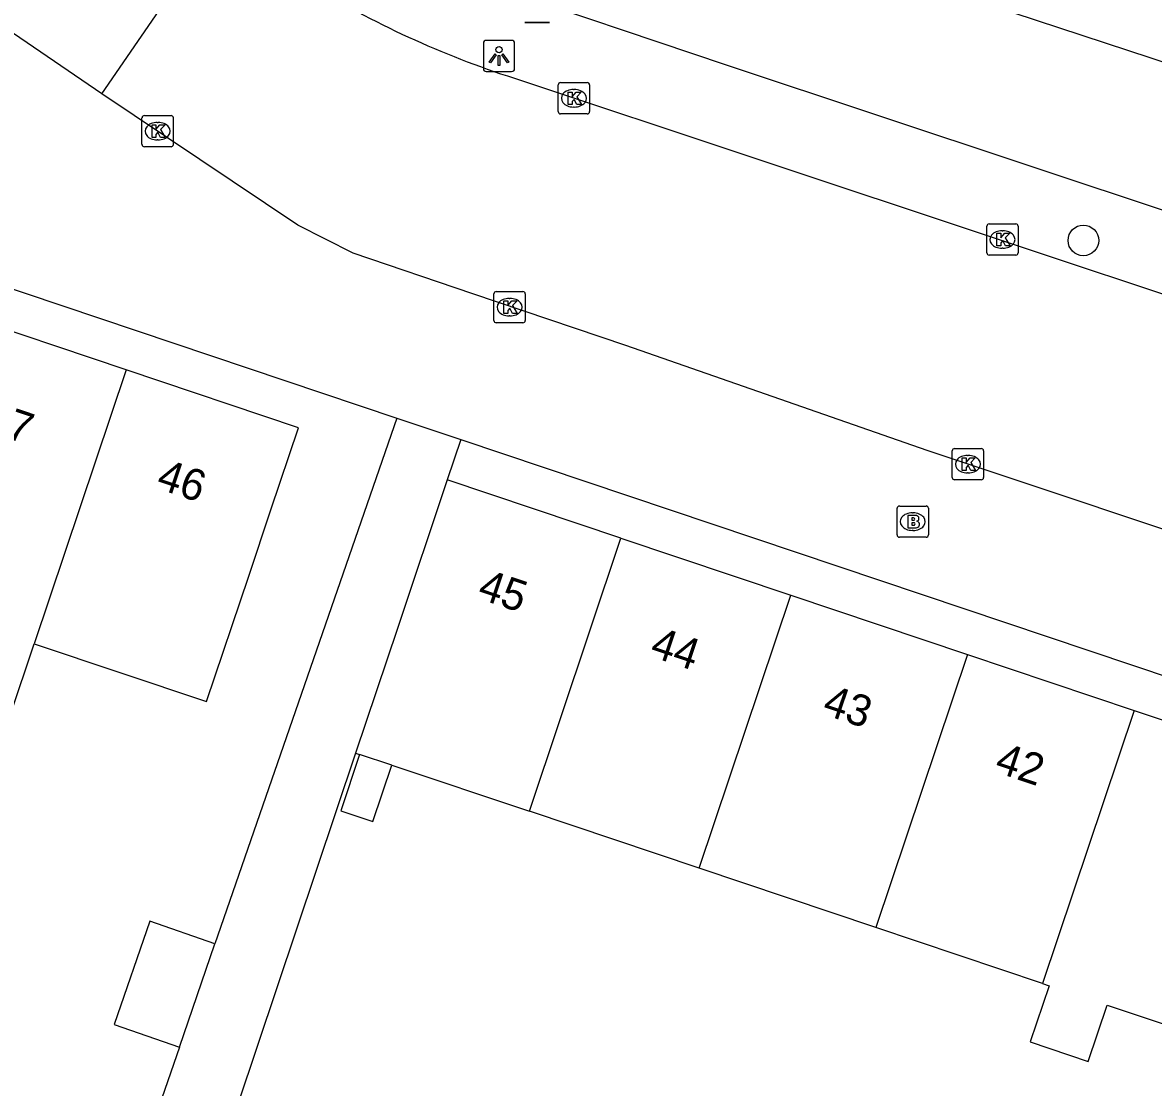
# Model space of a CAD drawing. Extents: x 158087 to 159494, y 382905 to 383981.
# Drawn here: x 158671.19 to 158707.31, y 383393.36 to 383427.38 of the extents above; entities that cross this region are included whole.
import ezdxf

# ---------------------------------------------------------------- set-up
doc = ezdxf.new("R2010")
doc.units = 0
for name, color, linetype in [('IMGEO_Afvalbak', 7, 'Continuous'), ('IMGEO_Boom', 7, 'Continuous'), ('IMGEO_Brandkraan', 7, 'Continuous'), ('IMGEO_Groenvoorziening', 7, 'Continuous'), ('IMGEO_Hek', 7, 'Continuous'), ('IMGEO_Kolk', 7, 'Continuous'), ('IMGEO_Lichtpunt', 7, 'Continuous'), ('IMGEO_Pand', 7, 'Continuous'), ('IMGEO_Pand_nummerreeks', 7, 'Continuous'), ('IMGEO_Rijbaan_lokaal_open', 7, 'Continuous'), ('IMGEO_Voetpad_open', 7, 'Continuous')]:
    doc.layers.add(name, color=color, linetype=linetype)

msp = doc.modelspace()

# ---------------------------------------------------------------- linework, layer by layer
at = {"layer": 'IMGEO_Afvalbak'}
for p, q in [((158688.019, 383427.378), (158687.229, 383427.378)), ((158687.229, 383427.378), (158688.019, 383427.378))]:
    msp.add_line(p, q, dxfattribs=at)
at = {"layer": 'IMGEO_Boom'}
msp.add_circle((158705.07, 383420.42), 0.489, dxfattribs=at)
at = {"layer": 'IMGEO_Brandkraan'}
for p, q in [((158699.119, 383411.01), (158699.119, 383411.862)), ((158699.194, 383411.936), (158700.046, 383411.936)), ((158700.12, 383411.862), (158700.12, 383411.01)), ((158699.607, 383411.716), (158699.632, 383411.716)), ((158699.63, 383411.156), (158699.605, 383411.156)), ((158700.046, 383410.936), (158699.194, 383410.936))]:
    msp.add_line(p, q, dxfattribs=at)
for points in [[(158699.119, 383411.01), (158699.119, 383411.862)], [(158699.194, 383411.936), (158700.046, 383411.936)], [(158700.12, 383411.862), (158700.12, 383411.01)], [(158699.467, 383411.636), (158699.467, 383411.236), (158699.68, 383411.236)], [(158699.698, 383411.636), (158699.467, 383411.636)], [(158699.646, 383411.555), (158699.592, 383411.555), (158699.592, 383411.479)], [(158699.592, 383411.479), (158699.645, 383411.479)], [(158699.654, 383411.403), (158699.592, 383411.403), (158699.592, 383411.322)], [(158699.592, 383411.322), (158699.654, 383411.322)], [(158700.046, 383410.936), (158699.194, 383410.936)]]:
    msp.add_lwpolyline(points, dxfattribs=at)
for centre, radius, start, end in [((158699.196, 383411.86), 0.0765, 91.552, 178.448), ((158699.196, 383411.86), 0.0765, 91.552, 178.448), ((158700.044, 383411.86), 0.0765, 1.552, 88.448), ((158700.044, 383411.86), 0.0765, 1.552, 88.448), ((158699.647, 383411.517), 0.0379, 267.8285, 90.9355), ((158699.702, 383411.491), 0.145, 59.4692, 91.5367), ((158699.727, 383411.538), 0.0922, 285.5137, 58.1501), ((158699.655, 383411.362), 0.0404, 269.8759, 90.5077), ((158699.686, 383411.487), 0.251, 268.6676, 293.5347), ((158699.732, 383411.346), 0.105, 301.3115, 78.989), ((158699.196, 383411.012), 0.0765, 181.552, 268.448), ((158699.196, 383411.012), 0.0765, 181.552, 268.448), ((158700.044, 383411.012), 0.0765, 271.552, 358.448), ((158700.044, 383411.012), 0.0765, 271.552, 358.448)]:
    msp.add_arc(centre, radius, start, end, dxfattribs=at)
for centre, major_axis, ratio, start_param, end_param in [((158699.606, 383411.436), (-0.387, 0.002), 0.722429, 4.712389, 7.853982), ((158699.631, 383411.436), (-0.39, 0.002), 0.717154, 1.570796, 4.712389)]:
    msp.add_ellipse(centre, major_axis=major_axis, ratio=ratio, start_param=start_param, end_param=end_param, dxfattribs=at)
at = {"layer": 'IMGEO_Groenvoorziening'}
msp.add_lwpolyline([(158718.224, 383422.637), (158687.459, 383432.748), (158687.027, 383441.888), (158686.843, 383445.786)], dxfattribs=at)
at = {"layer": 'IMGEO_Hek'}
msp.add_lwpolyline([(158721.882, 383536.526), (158722.472, 383536.99), (158728.916, 383528.2), (158730.109, 383503.121), (158730.202, 383501.168), (158730.631, 383492.144), (158730.95, 383485.444), (158733.043, 383446.788), (158734.075, 383427.729), (158734.64, 383417.304), (158721.269, 383421.648), (158719.842, 383422.111), (158718.224, 383422.637), (158687.459, 383432.748), (158686.843, 383445.786), (158684.731, 383490.506), (158683.965, 383506.714), (158692.273, 383513.247), (158691.131, 383514.699)], dxfattribs=at)
at = {"layer": 'IMGEO_Kolk'}
for p, q in [((158688.295, 383424.535), (158688.295, 383425.387)), ((158688.37, 383425.461), (158689.222, 383425.461)), ((158688.783, 383425.241), (158688.808, 383425.241)), ((158689.296, 383425.387), (158689.296, 383424.535)), ((158689.222, 383424.461), (158688.37, 383424.461)), ((158688.806, 383424.681), (158688.781, 383424.681)), ((158675, 383423.484), (158675, 383424.336)), ((158675.075, 383424.41), (158675.927, 383424.41)), ((158675.488, 383424.19), (158675.513, 383424.19)), ((158676.001, 383424.336), (158676.001, 383423.484)), ((158675.927, 383423.41), (158675.075, 383423.41)), ((158675.511, 383423.63), (158675.486, 383423.63)), ((158701.985, 383420.023), (158701.985, 383420.875)), ((158702.06, 383420.949), (158702.912, 383420.949)), ((158702.986, 383420.875), (158702.986, 383420.023)), ((158702.473, 383420.729), (158702.498, 383420.729)), ((158702.496, 383420.169), (158702.471, 383420.169)), ((158702.912, 383419.949), (158702.06, 383419.949)), ((158686.241, 383417.863), (158686.241, 383418.715)), ((158686.316, 383418.789), (158687.168, 383418.789)), ((158687.242, 383418.715), (158687.242, 383417.863)), ((158686.729, 383418.569), (158686.754, 383418.569)), ((158686.752, 383418.009), (158686.727, 383418.009)), ((158687.168, 383417.789), (158686.316, 383417.789)), ((158700.881, 383412.846), (158700.881, 383413.698)), ((158700.956, 383413.772), (158701.808, 383413.772)), ((158701.882, 383413.698), (158701.882, 383412.846)), ((158701.369, 383413.552), (158701.394, 383413.552)), ((158701.392, 383412.992), (158701.367, 383412.992)), ((158701.808, 383412.772), (158700.956, 383412.772))]:
    msp.add_line(p, q, dxfattribs=at)
for points in [[(158688.295, 383424.535), (158688.295, 383425.387)], [(158688.37, 383425.461), (158689.222, 383425.461)], [(158689.296, 383425.387), (158689.296, 383424.535)], [(158688.616, 383425.161), (158688.739, 383425.161), (158688.739, 383425.01), (158688.869, 383425.161), (158689.033, 383425.161), (158688.887, 383425.01), (158689.04, 383424.761), (158688.888, 383424.761), (158688.803, 383424.925), (158688.739, 383424.858), (158688.739, 383424.761), (158688.616, 383424.761), (158688.616, 383425.161)], [(158689.222, 383424.461), (158688.37, 383424.461)], [(158675, 383423.484), (158675, 383424.336)], [(158675.075, 383424.41), (158675.927, 383424.41)], [(158675.321, 383424.11), (158675.444, 383424.11), (158675.444, 383423.959), (158675.574, 383424.11), (158675.738, 383424.11), (158675.592, 383423.959), (158675.745, 383423.71), (158675.593, 383423.71), (158675.508, 383423.874), (158675.444, 383423.807), (158675.444, 383423.71), (158675.321, 383423.71), (158675.321, 383424.11)], [(158676.001, 383424.336), (158676.001, 383423.484)], [(158675.927, 383423.41), (158675.075, 383423.41)], [(158701.985, 383420.023), (158701.985, 383420.875)], [(158702.06, 383420.949), (158702.912, 383420.949)], [(158702.986, 383420.875), (158702.986, 383420.023)], [(158702.306, 383420.649), (158702.429, 383420.649), (158702.429, 383420.498), (158702.559, 383420.649), (158702.723, 383420.649), (158702.577, 383420.498), (158702.73, 383420.249), (158702.578, 383420.249), (158702.493, 383420.413), (158702.429, 383420.346), (158702.429, 383420.249), (158702.306, 383420.249), (158702.306, 383420.649)], [(158702.912, 383419.949), (158702.06, 383419.949)], [(158686.241, 383417.863), (158686.241, 383418.715)], [(158686.316, 383418.789), (158687.168, 383418.789)], [(158687.242, 383418.715), (158687.242, 383417.863)], [(158686.562, 383418.489), (158686.685, 383418.489), (158686.685, 383418.338), (158686.815, 383418.489), (158686.979, 383418.489), (158686.833, 383418.338), (158686.986, 383418.089), (158686.834, 383418.089), (158686.749, 383418.253), (158686.685, 383418.186), (158686.685, 383418.089), (158686.562, 383418.089), (158686.562, 383418.489)], [(158687.168, 383417.789), (158686.316, 383417.789)], [(158700.881, 383412.846), (158700.881, 383413.698)], [(158700.956, 383413.772), (158701.808, 383413.772)], [(158701.882, 383413.698), (158701.882, 383412.846)], [(158701.202, 383413.472), (158701.325, 383413.472), (158701.325, 383413.321), (158701.455, 383413.472), (158701.619, 383413.472), (158701.473, 383413.321), (158701.626, 383413.072), (158701.474, 383413.072), (158701.389, 383413.236), (158701.325, 383413.169), (158701.325, 383413.072), (158701.202, 383413.072), (158701.202, 383413.472)], [(158701.808, 383412.772), (158700.956, 383412.772)]]:
    msp.add_lwpolyline(points, dxfattribs=at)
for centre, start, end in [((158688.372, 383425.385), 91.552, 178.448), ((158688.372, 383425.385), 91.552, 178.448), ((158689.22, 383425.385), 1.552, 88.448), ((158689.22, 383425.385), 1.552, 88.448), ((158688.372, 383424.537), 181.552, 268.448), ((158688.372, 383424.537), 181.552, 268.448), ((158689.22, 383424.537), 271.552, 358.448), ((158689.22, 383424.537), 271.552, 358.448), ((158675.077, 383424.334), 91.552, 178.448), ((158675.077, 383424.334), 91.552, 178.448), ((158675.925, 383424.334), 1.552, 88.448), ((158675.925, 383424.334), 1.552, 88.448), ((158675.077, 383423.486), 181.552, 268.448), ((158675.077, 383423.486), 181.552, 268.448), ((158675.925, 383423.486), 271.552, 358.448), ((158675.925, 383423.486), 271.552, 358.448), ((158702.062, 383420.873), 91.552, 178.448), ((158702.062, 383420.873), 91.552, 178.448), ((158702.91, 383420.873), 1.552, 88.448), ((158702.91, 383420.873), 1.552, 88.448), ((158702.062, 383420.025), 181.552, 268.448), ((158702.062, 383420.025), 181.552, 268.448), ((158702.91, 383420.025), 271.552, 358.448), ((158702.91, 383420.025), 271.552, 358.448), ((158686.318, 383418.713), 91.552, 178.448), ((158686.318, 383418.713), 91.552, 178.448), ((158687.166, 383418.713), 1.552, 88.448), ((158687.166, 383418.713), 1.552, 88.448), ((158686.318, 383417.865), 181.552, 268.448), ((158686.318, 383417.865), 181.552, 268.448), ((158687.166, 383417.865), 271.552, 358.448), ((158687.166, 383417.865), 271.552, 358.448), ((158700.958, 383413.696), 91.552, 178.448), ((158700.958, 383413.696), 91.552, 178.448), ((158701.806, 383413.696), 1.552, 88.448), ((158701.806, 383413.696), 1.552, 88.448), ((158700.958, 383412.848), 181.552, 268.448), ((158700.958, 383412.848), 181.552, 268.448), ((158701.806, 383412.848), 271.552, 358.448), ((158701.806, 383412.848), 271.552, 358.448)]:
    msp.add_arc(centre, 0.0765, start, end, dxfattribs=at)
for centre, major_axis, ratio, start_param, end_param in [((158688.782, 383424.961), (-0.387, 0.002), 0.722429, 4.712389, 7.853982), ((158688.807, 383424.961), (-0.39, 0.002), 0.717154, 1.570796, 4.712389), ((158675.487, 383423.91), (-0.387, 0.002), 0.722429, 4.712389, 7.853982), ((158675.512, 383423.91), (-0.39, 0.002), 0.717154, 1.570796, 4.712389), ((158702.472, 383420.449), (-0.387, 0.002), 0.722429, 4.712389, 7.853982), ((158702.497, 383420.449), (-0.39, 0.002), 0.717154, 1.570796, 4.712389), ((158686.728, 383418.289), (-0.387, 0.002), 0.722429, 4.712389, 7.853982), ((158686.753, 383418.289), (-0.39, 0.002), 0.717154, 1.570796, 4.712389), ((158701.368, 383413.272), (-0.387, 0.002), 0.722429, 4.712389, 7.853982), ((158701.393, 383413.272), (-0.39, 0.002), 0.717154, 1.570796, 4.712389)]:
    msp.add_ellipse(centre, major_axis=major_axis, ratio=ratio, start_param=start_param, end_param=end_param, dxfattribs=at)
at = {"layer": 'IMGEO_Lichtpunt'}
for p, q in [((158685.905, 383426.717), (158685.905, 383425.91)), ((158685.905, 383426.717), (158685.905, 383425.91)), ((158686.807, 383426.812), (158685.999, 383426.812)), ((158686.807, 383426.812), (158685.999, 383426.812)), ((158686.901, 383425.91), (158686.901, 383426.717)), ((158686.901, 383425.91), (158686.901, 383426.717)), ((158685.999, 383425.816), (158686.807, 383425.816)), ((158685.999, 383425.816), (158686.807, 383425.816))]:
    msp.add_line(p, q, dxfattribs=at)
for points in [[(158686.279, 383426.381), (158686.318, 383426.353), (158686.13, 383426.091), (158686.092, 383426.118), (158686.279, 383426.381)], [(158686.381, 383426.333), (158686.428, 383426.333), (158686.428, 383426.011), (158686.381, 383426.011), (158686.381, 383426.333)], [(158686.491, 383426.353), (158686.529, 383426.38), (158686.716, 383426.118), (158686.677, 383426.09), (158686.491, 383426.353)]]:
    msp.add_lwpolyline(points, dxfattribs=at)
msp.add_circle((158686.404, 383426.515), 0.0994, dxfattribs=at)
for centre, start, end in [((158685.999, 383426.717), 90, 180), ((158685.999, 383426.717), 90, 180), ((158686.807, 383426.717), 0, 90), ((158686.807, 383426.717), 0, 90), ((158685.999, 383425.91), 180, 270), ((158685.999, 383425.91), 180, 270), ((158686.807, 383425.91), 270, 0), ((158686.807, 383425.91), 270, 360)]:
    msp.add_arc(centre, 0.0946, start, end, dxfattribs=at)
at = {"layer": 'IMGEO_Pand'}
for points in [[(158674.49, 383416.286), (158668.98, 383418.134)], [(158674.49, 383416.286), (158671.555, 383407.536)], [(158671.555, 383407.536), (158677.065, 383405.688), (158678.41, 383409.698), (158679.119, 383411.812), (158680, 383414.438), (158674.49, 383416.286)], [(158684.75, 383412.768), (158683.16, 383408.028), (158681.823, 383404.044)], [(158690.3, 383410.906), (158684.75, 383412.768)], [(158687.373, 383402.182), (158690.3, 383410.906)], [(158690.3, 383410.906), (158695.73, 383409.085)], [(158692.802, 383400.361), (158695.73, 383409.085)], [(158695.73, 383409.085), (158701.373, 383407.192)], [(158665.276, 383407.092), (158670.786, 383405.244), (158671.555, 383407.536)], [(158701.373, 383407.192), (158698.444, 383398.468)], [(158701.373, 383407.192), (158706.696, 383405.406)], [(158706.696, 383405.406), (158703.769, 383396.681)], [(158706.696, 383405.406), (158712.322, 383403.519)], [(158681.952, 383404.001), (158681.347, 383402.196), (158682.373, 383401.852), (158682.978, 383403.656)], [(158681.823, 383404.044), (158681.952, 383404.001)], [(158682.978, 383403.656), (158681.952, 383404.001)], [(158682.978, 383403.656), (158687.373, 383402.182)], [(158692.802, 383400.361), (158687.373, 383402.182)], [(158698.444, 383398.468), (158692.802, 383400.361)], [(158677.332, 383397.951), (158675.253, 383398.669), (158674.113, 383395.372), (158676.193, 383394.653)], [(158703.769, 383396.681), (158698.444, 383398.468)], [(158676.193, 383394.653), (158677.332, 383397.951)], [(158703.769, 383396.681), (158703.978, 383396.611), (158703.375, 383394.814), (158705.224, 383394.194), (158705.826, 383395.991), (158709.394, 383394.794)]]:
    msp.add_lwpolyline(points, dxfattribs=at)
at = {"layer": 'IMGEO_Rijbaan_lokaal_open'}
for points in [[(158673.716, 383425.102), (158665.647, 383430.614), (158662.128, 383432.913), (158660.471, 383433.837)], [(158673.716, 383425.102), (158677.396, 383430.47)], [(158686.671, 383425.676), (158694.732, 383422.99), (158716.872, 383415.626), (158731.016, 383410.789), (158736.798, 383408.867), (158737.026, 383408.781)], [(158734.684, 383402.18), (158733.877, 383402.457), (158728.876, 383404.157), (158722.805, 383406.108), (158711.026, 383410.052), (158700.076, 383413.709), (158690.458, 383417.063), (158685.573, 383418.716), (158681.746, 383420.016), (158679.978, 383420.904), (158673.716, 383425.102)]]:
    msp.add_lwpolyline(points, dxfattribs=at)
msp.add_arc((158696.267, 383454.719), 30.588, 238.1368, 251.7164, dxfattribs=at)
at = {"layer": 'IMGEO_Voetpad_open'}
for points in [[(158629.596, 383436.914), (158634.795, 383436.349), (158633.754, 383431.336), (158671.271, 383418.731), (158683.135, 383414.745)], [(158686.002, 383428.62), (158693.66, 383426.033), (158712.903, 383419.625), (158714.496, 383419.095), (158716.157, 383418.543), (158716.751, 383418.346)], [(158683.135, 383414.745), (158677.332, 383397.951)], [(158683.135, 383414.745), (158685.183, 383414.057)], [(158685.183, 383414.057), (158684.75, 383412.768)], [(158685.183, 383414.057), (158734.748, 383397.404)], [(158681.823, 383404.044), (158676.802, 383389.082), (158676.688, 383388.741), (158680.075, 383387.62)], [(158676.193, 383394.653), (158675.341, 383392.186)]]:
    msp.add_lwpolyline(points, dxfattribs=at)

# ---------------------------------------------------------------- texts
at = {"layer": 'IMGEO_Pand_nummerreeks'}
for s, rotation, p in [('47', 341.4567, (158669.908, 383414.364)), ('46', 341.4567, (158675.418, 383412.516)), ('45', 341.4534, (158685.677, 383408.998)), ('44', 341.4555, (158691.185, 383407.15)), ('43', 341.4555, (158696.692, 383405.302)), ('42', 341.4555, (158702.198, 383403.456))]:
    msp.add_text(s, height=1, rotation=rotation, dxfattribs=at).set_placement(p)

doc.saveas('drawing.dxf')
